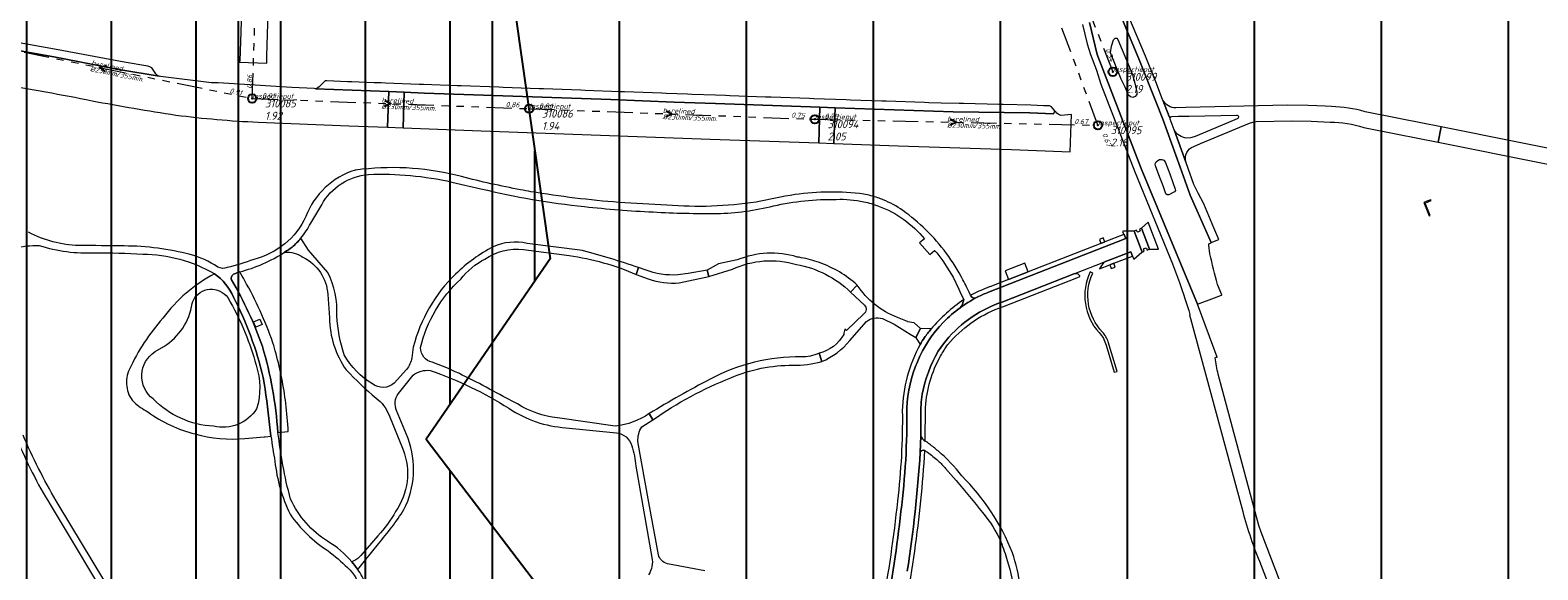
# Model space of a CAD drawing. Extents: x 148869 to 161638, y 453607 to 469810.
# Tile 391 of 656: x 155619 to 155975, y 462462 to 462589. Entities that reach past the tile are written whole.
import ezdxf

# ---------------------------------------------------------------- set-up
doc = ezdxf.new("R2010")
doc.units = 0
doc.header["$PDMODE"] = 32
doc.header["$PDSIZE"] = 2
doc.linetypes.add('RI-GWA', pattern=[18.45, 6, -1.8, 1.75, -1.8, 1.75, -1.8, 1.75, -1.8])
doc.layers.get('0').update_dxf_attribs({"linetype": 'CONTINUOUS'})
doc.layers.get('DEFPOINTS').update_dxf_attribs({"linetype": 'CONTINUOUS'})
for name, color, linetype in [('2022', 10, 'CONTINUOUS'), ('2022 hatch', 10, 'CONTINUOUS'), ('2024 hatch', 160, 'CONTINUOUS')]:
    doc.layers.add(name, color=color, linetype=linetype)
for name, color, linetype, lineweight in [('B-OI-RI-GWA-MATERIAAL-T18', 10, 'CONTINUOUS', 18), ('B-OI-RI-GWA-PUTDEKSELHOOGTE-T25', 10, 'CONTINUOUS', 25), ('B-OI-RI-GWA_BOB-T18', 10, 'CONTINUOUS', 18), ('B-OI-RI-GWA_DIAMETER-HOOGTE-T18', 10, 'CONTINUOUS', 18), ('B-OI-RI-GWA_DIAMETER-T18', 10, 'CONTINUOUS', 18), ('B-OI-RI-GWA_PUTNUMMER-T18', 10, 'CONTINUOUS', 18), ('B-OI-RI-GWA_RIOOLPUT-S', 10, 'CONTINUOUS', 25), ('B-OI-RI-GWA_TRANSPORTLEIDING-G', 10, 'RI-GWA', 18), ('B-OI-RI-STROOMRICHTING-S', 252, 'CONTINUOUS', 25), ('B-RO-VH-VERHARDING_ASFALT-GV', 251, 'CONTINUOUS', 18), ('B-RO-VH-VERHARDING_FUNDERING_ZAND-GV', 251, 'CONTINUOUS', 18), ('B-RO-VH-VERHARDING_GESLOTEN-GV', 251, 'CONTINUOUS', 18), ('B-RO-VH-VERHARDING_HALFVERHARDING_GRIND-GV', 251, 'CONTINUOUS', 18), ('B-RO-VH-VERHARDING_SIERBESTRATING-GV', 251, 'CONTINUOUS', 18), ('B-RO-VH-VERHARDING_STRAATBAKSTEEN-GV', 251, 'CONTINUOUS', 18)]:
    doc.layers.add(name, color=color, linetype=linetype, lineweight=lineweight)
doc.styles.add('NLCS-ISO-M500-T18_CURSIEF', font='NLCS-ISO.ttf', dxfattribs={"oblique": 15, "height": 0.9})
doc.styles.add('NLCS-ISO-M750-T25_CURSIEF', font='NLCS-ISO.ttf', dxfattribs={"oblique": 15, "height": 1.875})

# ---------------------------------------------------------------- blocks, each defined once
blk = doc.blocks.new('ACMAP_ANN_TEMPLATE_gwa-diam-hoogte')
at = {"color": 0, "linetype": 'ByBlock', "style": 'NLCS-ISO-M500-T18_CURSIEF', "oblique": 15}
blk.add_attdef('gwa-diam-hoogte', (4, -1.3), '', height=1.2, dxfattribs=at)
blk = doc.blocks.new('ACMAP_ANN_TEMPLATE_gwa-nap-l')
at = {"color": 0, "linetype": 'ByBlock', "style": 'NLCS-ISO-M500-T18_CURSIEF', "oblique": 15}
blk.add_attdef('gwa-nap-l', (2.3, 0.2), '', height=1.2, dxfattribs=at)
blk = doc.blocks.new('ACMAP_ANN_TEMPLATE_gwa-nap-r')
at = {"color": 0, "linetype": 'ByBlock', "style": 'NLCS-ISO-M500-T18_CURSIEF', "oblique": 15}
blk.add_attdef('gwa-nap-r', (-5.6, 0.2), '', height=1.2, dxfattribs=at)
blk = doc.blocks.new('ACMAP_ANN_TEMPLATE_gwa-diam')
at = {"color": 0, "linetype": 'ByBlock', "style": 'NLCS-ISO-M500-T18_CURSIEF', "oblique": 15}
blk.add_attdef('gwa-diam', (-2.2, -1.3), '', height=1.2, dxfattribs=at)
blk = doc.blocks.new('ACMAP_ANN_TEMPLATE_gwa-materiaal')
at = {"color": 0, "linetype": 'ByBlock', "style": 'NLCS-ISO-M500-T18_CURSIEF', "oblique": 15}
blk.add_attdef('gwa-mat', (-2.2, 0.2), '', height=1.2, dxfattribs=at)
blk = doc.blocks.new('ACMAP_ANN_TEMPLATE_gwa-puth')
at = {"color": 0, "linetype": 'ByBlock', "style": 'NLCS-ISO-M750-T25_CURSIEF', "oblique": 15}
blk.add_attdef('gwa-puth', (3, -5), '', height=1.88, dxfattribs=at)
blk = doc.blocks.new('ACMAP_ANN_TEMPLATE_gwa-putnr')
at = {"color": 0, "linetype": 'ByBlock', "style": 'NLCS-ISO-M750-T25_CURSIEF', "oblique": 15}
blk.add_attdef('gwa-putnr', (3, -2.1), '', height=1.88, dxfattribs=at)
blk = doc.blocks.new('ACMAP_ANN_TEMPLATE_type knoop')
at = {"layer": 'DEFPOINTS', "style": 'NLCS-ISO-M500-T18_CURSIEF', "oblique": 15}
blk.add_attdef('type_knoop', (0, 0), '', height=1.2, dxfattribs=at)

msp = doc.modelspace()

# ---------------------------------------------------------------- hatches: boundary and pattern name
at = {"layer": '2022 hatch'}
h = msp.add_hatch(dxfattribs=at)
h.set_pattern_fill('ANSI31', color=256, scale=19.992, angle=45)
h.set_pattern_definition([(90, (0, 0), (-19.992, 0), [])])
h.paths.add_polyline_path([(155957.39, 462199.72), (155824.6, 462339.47), (155809.4, 462364.77), (155712.06, 462492.35), (155741.32, 462534.94), (155724.45, 462653.5), (155647.56, 462844.84), (155571.03, 462835.78), (155539.5, 462940.93), (155214.41, 462860.04), (154975.03, 462800.21), (154771.75, 462639.51), (154795.06, 462617.84), (154687.68, 462525.32), (154739.27, 462359.61), (154777.22, 462294.15), (154815.26, 462238.26), (154900.32, 462169.47), (154928.55, 462144.03), (154992.39, 461993.67), (155064.08, 461959.84), (155069.75, 461944.78), (155080.62, 461929.02), (155099.54, 461841.43), (155124.54, 461788.65), (155176.21, 461747.53), (155253.1, 461670.14), (155301.18, 461625.42), (155386.96, 461536.3), (155426.74, 461562.76), (155670.4, 461472.54), (155778.97, 461514.91), (155823.82, 461578.91), (155914.94, 461739.53), (155884.36, 461781.4), (155900.67, 461812.33), (155940.19, 461941.25), (155946.89, 461971.72), (155993.5, 462030.18), (155993.12, 462149.22)])
at = {"layer": '2024 hatch'}
h = msp.add_hatch(dxfattribs=at)
h.set_pattern_fill('ANSI31', color=256, scale=29.988, angle=45)
h.set_pattern_definition([(90, (0, 0), (-29.988, 0), [])])
h.paths.add_polyline_path([(155468.24, 462509.2), (155430.3, 462608.99), (155317.39, 462696.7), (155326.79, 462885.8), (155421.55, 463128.67), (155681.88, 463221.51), (155808.81, 463270.9), (155858.2, 463353.96), (156235.32, 463468.35), (156395.06, 463466.8), (156874.43, 463576.88), (157060.31, 463303.94), (157149.74, 462870.77), (157067.92, 462815.11), (157047.81, 462789.79), (157071.17, 462711.57), (156936.5, 462350.7), (156856.27, 462251.62), (156803.36, 462113.22), (156627.76, 461893.96), (156524.84, 461717.19), (156312.22, 461660.25), (156176.03, 461568.49), (155937.87, 461968.15)])

# ---------------------------------------------------------------- linework, layer by layer
at = {"layer": '2022', "flags": 128}
msp.add_lwpolyline([(154900.32, 462169.47), (154815.26, 462238.26), (154777.22, 462294.15), (154739.27, 462359.61), (154687.68, 462525.32), (154795.06, 462617.84), (154771.75, 462639.51), (154975.03, 462800.21), (155214.41, 462860.04), (155539.5, 462940.93), (155571.03, 462835.78), (155647.56, 462844.84), (155724.45, 462653.5), (155741.32, 462534.94), (155712.06, 462492.35), (155809.4, 462364.77), (155824.6, 462339.47), (155957.39, 462199.72)], dxfattribs=at)
at = {"layer": 'B-OI-RI-GWA_RIOOLPUT-S', "color": 251}
for p in [(155874.18, 462579.08), (155670.97, 462572.78), (155736.36, 462570.38), (155803.8, 462567.88), (155870.67, 462566.47)]:
    msp.add_point(p, dxfattribs=at)
at = {"layer": 'B-OI-RI-GWA_TRANSPORTLEIDING-G', "color": 251}
for p, q in [((155870.67, 462566.47), (155838.28, 462653.76)), ((155670.97, 462572.78), (155673.18, 462641.68)), ((155858.46, 462619), (155874.18, 462579.08)), ((155598.98, 462587.41), (155670.97, 462572.78)), ((155670.97, 462572.78), (155736.36, 462570.38)), ((155736.36, 462570.38), (155803.8, 462567.88)), ((155803.8, 462567.88), (155870.67, 462566.47))]:
    msp.add_line(p, q, dxfattribs=at)
at = {"layer": 'B-OI-RI-STROOMRICHTING-S', "color": 251}
for points in [[(155636.52, 462580.51), (155634.98, 462580.09), (155636.23, 462579.1)], [(155702.24, 462572.35), (155703.65, 462571.58), (155702.2, 462570.91)], [(155768.67, 462569.9), (155770.08, 462569.13), (155768.61, 462568.46)], [(155835.8, 462567.93), (155837.23, 462567.17), (155835.77, 462566.49)]]:
    msp.add_lwpolyline(points, dxfattribs=at)
at = {"layer": 'B-RO-VH-VERHARDING_ASFALT-GV', "flags": 128}
for points in [[(155866.99, 462590.28), (155868.12, 462585.68), (155868.89, 462583.18), (155870.32, 462579.51), (155871.36, 462576.18), (155879.35, 462555.49), (155888.24, 462533.76), (155889.88, 462529.39)], [(155868.64, 462590.69), (155870.5, 462583.15), (155880.85, 462556.29), (155894.17, 462524.22), (155898.15, 462525.74), (155899.2, 462526.15), (155899.81, 462526.39), (155899.92, 462526.45), (155898.88, 462528.9)], [(155898.82, 462511.76), (155894.17, 462524.22), (155880.85, 462556.29), (155870.5, 462583.15), (155868.64, 462590.69)], [(155897.43, 462538.78), (155892.46, 462549.96), (155890.09, 462556.57), (155885.95, 462567.95), (155884.36, 462572.07), (155880.31, 462582.14), (155876.43, 462591.39)], [(155876.43, 462591.39), (155880.31, 462582.14), (155884.36, 462572.07), (155885.95, 462567.95), (155890.09, 462556.57), (155892.46, 462549.96), (155897.43, 462538.78), (155899.22, 462539.49), (155898.03, 462542.26), (155895.63, 462547.94), (155894.32, 462550.46), (155893.29, 462552.48), (155891.53, 462557.58)], [(155887.7, 462568.24), (155887.51, 462568.56), (155886.02, 462572.41), (155886.02, 462572.42), (155886.01, 462572.42), (155885.94, 462572.58), (155884.29, 462576.75), (155881.85, 462582.79), (155877.97, 462592.03)], [(155685.89, 462575.1), (155685.59, 462575.15), (155680.3, 462575.42), (155671.62, 462575.92), (155662.94, 462576.46), (155662.12, 462576.46), (155661.3, 462576.49), (155649.29, 462577.97), (155648.96, 462578.05), (155639.46, 462579.67), (155624.1, 462582.6), (155611.73, 462584.79), (155611.12, 462584.78), (155610.38, 462584.85), (155609.97, 462581.68), (155610.62, 462581.6)], [(155672.33, 462567.2), (155693.74, 462566.36), (155702.93, 462566.01), (155703.24, 462574.41), (155685.89, 462575.1)], [(155886.02, 462572.41), (155887.51, 462568.56), (155887.7, 462568.24)], [(155925.83, 462570.88), (155924.33, 462570.99), (155922.35, 462571.07), (155920.32, 462571.13), (155915.32, 462571.2), (155891.38, 462570.63), (155889.09, 462570.58)], [(155860.5, 462569.87), (155860.4, 462569.68), (155860.13, 462569.15), (155854.59, 462569.39), (155836.47, 462569.65), (155808.59, 462570.6), (155808.32, 462562.18), (155823.5, 462561.64), (155850.21, 462560.72), (155864.13, 462560.19), (155864.42, 462569.03), (155861.93, 462568.79)], [(155860.73, 462569.61), (155860.5, 462569.87)], [(155891.45, 462557.8), (155888.67, 462565.39), (155887.71, 462567.95)], [(155888.11, 462568.57), (155889.61, 462568.6), (155892.17, 462568.65), (155903.36, 462568.89)], [(155903.56, 462567.97), (155894.05, 462563.98), (155893.41, 462563.73), (155892.5, 462563.53), (155891.66, 462563.45)], [(155893.31, 462561.48), (155894.84, 462562.13), (155906.46, 462566.99), (155907.21, 462567.22), (155907.99, 462567.33), (155916.48, 462567.51), (155920.99, 462567.44), (155925.5, 462567.2)], [(155933.41, 462565.95), (155941.36, 462564.38), (155951.01, 462562.45), (155951.67, 462566.07), (155951.67, 462566.08), (155942.1, 462567.99), (155933.73, 462569.66)], [(155888.67, 462565.39), (155891.45, 462557.8)], [(156008.68, 462554.75), (155987.39, 462558.93), (155951.67, 462566.08), (155951.67, 462566.07), (155951.01, 462562.45)], [(155951.01, 462562.45), (155975.72, 462557.52), (156006.91, 462551.31)], [(155695.43, 462555.89), (155695.25, 462555.87)], [(155718.1, 462553.07), (155724.96, 462551.49)], [(155684.75, 462543.4), (155687.36, 462547.7)], [(155768.89, 462547.6), (155757.55, 462548.27)], [(155829.69, 462539.67), (155828.53, 462538.73), (155830.98, 462535.99), (155832.07, 462536.95)], [(155897.14, 462538.66), (155897.43, 462538.78)], [(155897.11, 462536.12), (155896.85, 462538.17)], [(155667.88, 462531.84), (155667.99, 462531.87)], [(155834.01, 462534.47), (155836.44, 462530.65), (155837.8, 462527.79), (155838.31, 462526.71), (155838.96, 462525.32)], [(155661.94, 462531.47), (155662.04, 462531.41)], [(155840.69, 462526.17), (155840.6, 462526.34), (155840.25, 462527.06), (155839.63, 462528.31)], [(155892.39, 462521.81), (155892.28, 462521.76), (155904.63, 462476.16)], [(155936.12, 462400.92), (155923.24, 462434.06), (155915.53, 462453.91), (155914.72, 462456.08), (155909.17, 462470.41), (155908.63, 462472.04), (155899.04, 462507.72)], [(155828.82, 462493.2), (155828.68, 462489.21)], [(155829.43, 462489.79), (155829.79, 462489.72)], [(155834.68, 462485.49), (155837.17, 462482.6)], [(155623.2, 462476.96), (155638.93, 462450.85)], [(155641.66, 462449.64), (155642.53, 462450.16), (155642.02, 462451.01), (155641.16, 462450.49), (155625.39, 462476.65), (155624.67, 462477.86)], [(155908.79, 462463.56), (155918.53, 462438.36), (155930.05, 462408.69), (155940.66, 462381.26), (155947.35, 462364.05)]]:
    msp.add_lwpolyline(points, dxfattribs=at)
for points in [[(155877.11, 462575.44), (155876.14, 462577.35), (155873.63, 462583.6), (155873.84, 462585.14), (155874.3, 462586.62), (155874.74, 462587), (155875.11, 462587.01), (155875.38, 462586.75), (155878.78, 462578.47), (155879.41, 462576.06), (155879.85, 462574.31), (155879.81, 462573.72), (155879.45, 462573.24), (155878.9, 462573.04), (155878.32, 462573.18), (155877.91, 462573.61)], [(155706.86, 462574.27), (155703.24, 462574.41), (155702.93, 462566.01), (155706.58, 462565.87)], [(155780.31, 462571.57), (155770.55, 462571.89), (155755.65, 462572.54), (155711.6, 462574.08), (155706.86, 462574.27), (155706.58, 462565.87), (155725.03, 462565.17), (155757.53, 462563.97), (155779.09, 462563.23), (155804.72, 462562.31), (155804.98, 462570.72)], [(155808.59, 462570.6), (155804.98, 462570.72), (155804.72, 462562.31), (155808.32, 462562.18)], [(155886.03, 462552.15), (155885.31, 462554.18), (155884.25, 462556.88), (155884.18, 462557.39), (155884.37, 462557.87), (155884.78, 462558.18), (155885.23, 462558.37), (155885.74, 462558.43), (155886.2, 462558.23), (155886.51, 462557.82), (155887.62, 462555), (155888.31, 462553), (155888.91, 462551.43), (155888.95, 462551.07), (155888.73, 462550.78), (155887.38, 462550.06), (155887.01, 462550.06), (155886.72, 462550.3)], [(155949.24, 462548.9), (155948.36, 462548.56), (155947.61, 462548.23), (155948.9, 462545.08), (155949.12, 462545.16), (155947.92, 462548.1), (155949.31, 462548.7)]]:
    msp.add_lwpolyline(points, close=True, dxfattribs=at)
at = {"layer": 'B-RO-VH-VERHARDING_ASFALT-GV'}
for points in [[(155611.28, 462576.15, -0.011391), (155633.13, 462572.27)], [(155633.13, 462572.27, 0.010397), (155652.94, 462568.88)], [(155889.09, 462570.58, -0.287452), (155886.02, 462572.41)], [(155933.73, 462569.66, 0.064798), (155925.83, 462570.88)], [(155652.94, 462568.88, 0.020274), (155672.33, 462567.2)], [(155861.93, 462568.79, -0.189583), (155860.73, 462569.61)], [(155887.71, 462567.95, -0.165558), (155887.7, 462568.24)], [(155887.7, 462568.24, -0.31596), (155888.11, 462568.57)], [(155903.36, 462568.89, -0.843391), (155903.56, 462567.97)], [(155925.5, 462567.2, -0.087039), (155933.41, 462565.95)], [(155891.66, 462563.45, -0.258453), (155888.67, 462565.39)], [(155891.45, 462557.8, -0.40918), (155893.31, 462561.48)], [(155719.04, 462554.69, 0.093057), (155695.43, 462555.89)], [(155891.53, 462557.58, -0.017451), (155891.45, 462557.8)], [(155695.25, 462555.87, 0.233831), (155683.64, 462544.92)], [(155687.36, 462547.7, -0.250749), (155698.39, 462554.87)], [(155698.39, 462554.87, -0.064894), (155718.1, 462553.07)], [(155720.38, 462554.35, 0.005265), (155719.04, 462554.69)], [(155734.33, 462551.24, -0.016426), (155720.38, 462554.35)], [(155724.96, 462551.49, 0.032746), (155749.39, 462547.29)], [(155736.77, 462550.8, -0.002522), (155734.33, 462551.24)], [(155757.55, 462548.27, -0.023194), (155736.77, 462550.8)], [(155799.13, 462550.11, 0.014139), (155789.93, 462548.34)], [(155815.35, 462550.23, 0.065043), (155799.13, 462550.11)], [(155815.38, 462550.23, -0.032983), (155815.35, 462550.23)], [(155818.7, 462549.35, 0.036428), (155815.38, 462550.23)], [(155819.95, 462548.88, 0.01454), (155818.7, 462549.35)], [(155749.39, 462547.29, 0.015681), (155765.59, 462546.01)], [(155765.59, 462546.01, 0.016128), (155780.72, 462545.66)], [(155789.93, 462548.34, -0.056448), (155768.89, 462547.6)], [(155780.72, 462545.66, 0.057414), (155794.04, 462547.45)], [(155794.04, 462547.45, -0.058417), (155808.88, 462548.98)], [(155808.88, 462548.98, -0.064157), (155815.38, 462548.42)], [(155815.38, 462548.42, -0.035334), (155818.85, 462547.41)], [(155818.85, 462547.41, -0.132902), (155829.69, 462539.67)], [(155824.56, 462546.36, 0.056316), (155819.95, 462548.88)], [(155830.03, 462541.78, 0.038303), (155824.56, 462546.36)], [(155683.64, 462544.92, -0.225084), (155671.33, 462534.81)], [(155682.43, 462539.8, 0.063698), (155684.75, 462543.4)], [(155630, 462538.09, -0.11519), (155618.14, 462541.23)], [(155680.36, 462537.73, 0.043941), (155682.43, 462539.8)], [(155838.79, 462530, 0.079373), (155830.03, 462541.78)], [(155896.85, 462538.17, -0.466584), (155897.14, 462538.66)], [(155608.84, 462535.53, -0.118779), (155620.67, 462538.09)], [(155620.67, 462538.09, 0.088101), (155633.78, 462536.37)], [(155640.73, 462537.98, 0.003264), (155630, 462538.09)], [(155633.78, 462536.37, -0.015607), (155645.12, 462536.06)], [(155648.66, 462537.46, 0.031882), (155640.73, 462537.98)], [(155645.12, 462536.06, -0.131071), (155661.94, 462531.47)], [(155656.27, 462535.97, 0.031162), (155648.66, 462537.46)], [(155662.83, 462533.01, 0.080957), (155656.27, 462535.97)], [(155667.99, 462531.87, 0.081893), (155678.61, 462536.52)], [(155678.61, 462536.52, 0.015237), (155680.36, 462537.73)], [(155832.07, 462536.95, -0.035546), (155834.01, 462534.47)], [(155898.88, 462528.9, -0.011653), (155897.11, 462536.12)], [(155665.05, 462532.88, -0.221201), (155662.83, 462533.01)], [(155671.33, 462534.81, -0.034555), (155665.05, 462532.88)], [(155666.76, 462531.4, -0.026475), (155667.88, 462531.84)], [(155662.04, 462531.41, -0.145656), (155666.49, 462525.93)], [(155666.05, 462530.01, -0.432589), (155666.76, 462531.4)], [(155673.37, 462514.27, 0.048863), (155666.05, 462530.01)], [(155839.63, 462528.31, 0.010441), (155838.79, 462530)], [(155889.88, 462529.39, -0.020489), (155892.39, 462521.81)], [(155666.49, 462525.93, -0.065448), (155673.51, 462506.95)], [(155838.96, 462525.32, -0.150003), (155838.1, 462523.38)], [(155838.1, 462523.38, -0.032825), (155841.83, 462525.74)], [(155841.83, 462525.74, -0.378157), (155840.69, 462526.17)], [(155676.99, 462493.97, 0.05392), (155673.37, 462514.27)], [(155898.35, 462511.59, -0.340976), (155898.82, 462511.76)], [(155899.04, 462507.72, -0.02094), (155898.35, 462511.59)], [(155673.51, 462506.95, -0.018504), (155675.03, 462495.86)], [(155624.67, 462477.86, -0.032459), (155616.83, 462493.32)], [(155675.03, 462495.86, 0.004671), (155675.37, 462493.1)], [(155675.37, 462493.1, 0.010398), (155676.3, 462487.14)], [(155678.2, 462486.27, -0.006647), (155676.99, 462493.97)], [(155829.89, 462491.92, -0.138692), (155828.82, 462493.2)], [(155615.4, 462492.33, 0.037007), (155623.2, 462476.96)], [(155828.68, 462489.21, -0.322336), (155829.43, 462489.79)], [(155829.79, 462489.72, -0.007006), (155830.41, 462489.3)], [(155830.88, 462491.21, 0.007527), (155829.89, 462491.92)], [(155830.41, 462489.3, -0.033684), (155832.93, 462487.28)], [(155832.89, 462489.62, 0.016944), (155830.88, 462491.21)], [(155838.51, 462483.72, 0.054079), (155832.89, 462489.62)], [(155676.3, 462487.14, 0.084735), (155679.87, 462474.71)], [(155680.02, 462478.25, -0.028589), (155678.2, 462486.27)], [(155832.93, 462487.28, -0.026565), (155834.68, 462485.49)], [(155837.17, 462482.6, -0.013565), (155843.4, 462475.05)], [(155850.46, 462465.59, 0.103592), (155838.51, 462483.72)], [(155688.72, 462468.29, -0.14455), (155680.02, 462478.25)], [(155679.87, 462474.71, 0.097765), (155688.86, 462466.05)], [(155843.4, 462475.05, -0.067465), (155847.76, 462468.17)], [(155904.63, 462476.16, 0.034366), (155908.79, 462463.56)], [(155694.45, 462463.47, 0.082473), (155688.72, 462468.29)], [(155847.76, 462468.17, -0.018402), (155849.22, 462463.72)], [(155688.86, 462466.05, -0.032769), (155693.46, 462462.07)], [(155852.34, 462457.67, 0.047361), (155850.46, 462465.59)], [(155693.46, 462462.07, -0.326141), (155695.77, 462450.79)], [(155695.85, 462461.65, 0.02515), (155694.45, 462463.47)], [(155697.84, 462458.16, 0.043987), (155695.85, 462461.65)], [(155849.22, 462463.72, -0.094492), (155850.57, 462455.3)]]:
    msp.add_lwpolyline(points, format="xyb", dxfattribs=at)
at = {"layer": 'B-RO-VH-VERHARDING_FUNDERING_ZAND-GV'}
for points in [[(155682.43, 462539.8, -0.043941), (155680.36, 462537.73)], [(155735.86, 462538.59, 0.161717), (155727.86, 462537.79)], [(155680.36, 462537.73, -0.015237), (155678.61, 462536.52)], [(155678.61, 462536.52, -0.163169), (155682.92, 462535.33)], [(155682.92, 462535.33, -0.272245), (155688.78, 462526.55)], [(155727.86, 462537.79, 0.075221), (155718.98, 462531.36)], [(155725.91, 462534.88, -0.185155), (155735, 462537.17)], [(155745.78, 462535.71, -0.069464), (155761.62, 462531.27)], [(155762.17, 462532.89, 0.016519), (155748.92, 462536.92)], [(155799.65, 462535.38, 0.173213), (155785.5, 462534.68)], [(155800.6, 462535.22, 0.008306), (155799.65, 462535.38)], [(155804.88, 462534.07, 0.040826), (155800.6, 462535.22)], [(155690.94, 462521.5, 0.127892), (155688.82, 462531.74)], [(155720.2, 462530.15, -0.115657), (155725.91, 462534.88)], [(155784.33, 462532.52, -0.18222), (155799.46, 462533.6)], [(155799.46, 462533.6, -0.151391), (155812.25, 462527.09)], [(155813.82, 462528.76, 0.096237), (155804.88, 462534.07)], [(155718.98, 462531.36, 0.139756), (155708.99, 462514.1)], [(155710.68, 462513.99, -0.149461), (155720.2, 462530.15)], [(155689.2, 462521.03, 0.151367), (155693.14, 462508.73)], [(155692.67, 462512.29, -0.064159), (155690.94, 462521.5)], [(155829.69, 462516.36, -0.016528), (155831.28, 462518.39)], [(155713.48, 462510.54, -0.357365), (155710.68, 462513.99)], [(155828.71, 462514.74, -0.014706), (155829.69, 462516.36)], [(155699.33, 462505.41, -0.127355), (155692.67, 462512.29)], [(155708.65, 462511.6, -0.127861), (155707.36, 462508.83)], [(155800.61, 462511.8, 0.127675), (155779.11, 462506.55)], [(155798.64, 462509.82, 0.063756), (155805.43, 462510.7)], [(155804.79, 462512.68, -0.118755), (155800.61, 462511.8)], [(155693.14, 462508.73, 0.031859), (155700.24, 462502.06)], [(155708.94, 462507.53, -0.186655), (155712.95, 462508.61)], [(155712.95, 462508.61, -0.058318), (155731.58, 462499.69)], [(155730.19, 462502.48, 0.019184), (155717.26, 462509.09)], [(155765.56, 462496.95, -0.057666), (155783.98, 462506.88)], [(155783.98, 462506.88, -0.105019), (155798.64, 462509.82)], [(155704.49, 462505.61, -0.348552), (155699.33, 462505.41)], [(155705.03, 462499.14, -0.261864), (155705.48, 462503.15)], [(155779.11, 462506.55, 0.016714), (155764.71, 462498.44)], [(155700.24, 462502.06, -0.143999), (155703.17, 462498.18)], [(155731.58, 462499.69, 0.137665), (155745.02, 462495.1)], [(155743.04, 462497.43, -0.114062), (155733.63, 462500.69)], [(155764.71, 462498.44, -0.123051), (155756.69, 462495.44)], [(155706.78, 462475.77, 0.210341), (155707.74, 462492.54)], [(155756.96, 462493.9, -0.303057), (155760.58, 462490.83)], [(155762.01, 462491.81, -0.137823), (155762.92, 462495.33)], [(155706.61, 462489.85, -0.246687), (155704.81, 462475.33)], [(155760.58, 462490.83, -0.056852), (155761.55, 462486.04)], [(155704.81, 462475.32, -0.055009), (155700.62, 462469.6)], [(155700.73, 462467.7, 0.037663), (155706.78, 462475.77)], [(155696.28, 462464.59, -0.155796), (155694.45, 462463.47)], [(155765.35, 462464.48, -0.185761), (155764.55, 462460.39)], [(155768.98, 462462.95, -0.262053), (155766.87, 462465.11)], [(155694.45, 462463.47, -0.02515), (155695.85, 462461.65)]]:
    msp.add_lwpolyline(points, format="xyb", dxfattribs=at)
at = {"layer": 'B-RO-VH-VERHARDING_FUNDERING_ZAND-GV', "flags": 128}
for points in [[(155688.82, 462531.74), (155684.21, 462537.03), (155682.43, 462539.8)], [(155735, 462537.17), (155745.78, 462535.71)], [(155748.92, 462536.92), (155735.86, 462538.59)], [(155761.62, 462531.27), (155762.17, 462532.89)], [(155785.5, 462534.68), (155781.04, 462533.73), (155778.35, 462532.29), (155778.8, 462530.76), (155784.33, 462532.52)], [(155812.25, 462527.09), (155813.82, 462528.76)], [(155688.78, 462526.55), (155689.2, 462521.03)], [(155828.75, 462518.47), (155828.72, 462518.47), (155827.64, 462516.35), (155828.71, 462514.74)], [(155831.28, 462518.39), (155828.75, 462518.47)], [(155708.99, 462514.1), (155708.65, 462511.6)], [(155717.26, 462509.09), (155713.48, 462510.54)], [(155805.43, 462510.7), (155804.79, 462512.68)], [(155707.36, 462508.83), (155704.49, 462505.61)], [(155705.48, 462503.15), (155708.94, 462507.53)], [(155733.63, 462500.69), (155730.19, 462502.48)], [(155703.17, 462498.18), (155706.61, 462489.85)], [(155707.74, 462492.54), (155705.03, 462499.14)], [(155756.69, 462495.44), (155743.04, 462497.43)], [(155762.92, 462495.33), (155765.56, 462496.95), (155764.71, 462498.44)], [(155764.71, 462498.44), (155765.56, 462496.95)], [(155745.02, 462495.1), (155756.96, 462493.9)], [(155766.87, 462465.11), (155764.58, 462477.42), (155762.01, 462491.81)], [(155761.55, 462486.04), (155765.35, 462464.48)], [(155704.81, 462475.33), (155704.81, 462475.32)], [(155695.85, 462461.65), (155697.44, 462463.62), (155700.73, 462467.7)], [(155700.62, 462469.6), (155696.57, 462464.93), (155696.28, 462464.59)], [(155777.79, 462461.32), (155768.98, 462462.95)]]:
    msp.add_lwpolyline(points, dxfattribs=at)
at = {"layer": 'B-RO-VH-VERHARDING_GESLOTEN-GV', "flags": 128}
for points in [[(155871.35, 462538.59), (155872.29, 462538.94), (155871.93, 462539.89), (155871.01, 462539.52)], [(155874.41, 462533.9), (155873.48, 462533.53), (155873.78, 462532.63), (155874.73, 462532.95)]]:
    msp.add_lwpolyline(points, close=True, dxfattribs=at)
at = {"layer": 'B-RO-VH-VERHARDING_HALFVERHARDING_GRIND-GV', "flags": 128}
for points in [[(155844.48, 462526.94), (155844.81, 462527.07), (155877.23, 462539.72), (155876.86, 462540.73), (155876.75, 462540.7), (155872.29, 462538.94), (155871.35, 462538.59), (155854.17, 462531.88), (155849.52, 462530.08), (155845.14, 462528.37)], [(155873.48, 462533.53), (155874.41, 462533.9), (155878.81, 462535.6), (155878.43, 462536.63), (155872.07, 462534.13)], [(155763.73, 462532.38), (155762.17, 462532.89), (155761.62, 462531.27), (155764.48, 462530.2)], [(155778.35, 462532.29), (155773.92, 462531.48), (155771.46, 462531.14)], [(155771.8, 462529.29), (155778.8, 462530.76), (155778.35, 462532.29)], [(155871.05, 462532.57), (155873.48, 462533.53)], [(155813.82, 462528.76), (155812.25, 462527.09), (155815.54, 462524.05)], [(155847.26, 462523.3), (155848.35, 462523.72), (155865.66, 462530.46), (155866.42, 462530.76)], [(155865.29, 462531.38), (155865.24, 462531.46), (155847.79, 462524.66)], [(155840.6, 462526.34), (155840.69, 462526.17)], [(155815.36, 462521.95), (155811.31, 462518.01), (155810.9, 462518.37)], [(155819.77, 462520.84), (155822.5, 462519.52), (155825.72, 462517.53), (155825.95, 462517.4), (155827.64, 462516.35), (155828.72, 462518.47), (155827.24, 462519.86), (155825.71, 462520.1), (155825.67, 462520.12), (155823.3, 462521.1)], [(155812.07, 462515.67), (155816.04, 462520.19)], [(155804.79, 462512.68), (155805.43, 462510.7)], [(155829.89, 462491.92), (155829.95, 462499.89)], [(155828.86, 462497.95), (155828.82, 462493.2)], [(155829.79, 462489.72), (155829.43, 462489.79)]]:
    msp.add_lwpolyline(points, dxfattribs=at)
at = {"layer": 'B-RO-VH-VERHARDING_HALFVERHARDING_GRIND-GV'}
for points in [[(155771.46, 462531.14, -0.108558), (155763.73, 462532.38)], [(155872.07, 462534.13, 0.036433), (155871.05, 462532.57)], [(155764.48, 462530.2, 0.099993), (155771.8, 462529.29)], [(155823.3, 462521.1, -0.156532), (155813.82, 462528.76)], [(155844.51, 462528.12, 0.024898), (155840.6, 462526.34)], [(155845.14, 462528.37, 0.00329), (155844.51, 462528.12)], [(155866.42, 462530.76, 0.416623), (155865.29, 462531.38)], [(155838.96, 462525.32, 0.067996), (155831.28, 462518.39)], [(155838.1, 462523.38, 0.150003), (155838.96, 462525.32)], [(155840.69, 462526.17, 0.378157), (155841.83, 462525.74)], [(155841.83, 462525.74, -0.024009), (155844.48, 462526.94)], [(155847.79, 462524.66, 0.020972), (155845.51, 462523.78)], [(155815.54, 462524.05, -0.430371), (155815.36, 462521.95)], [(155816.04, 462520.19, -0.250356), (155819.77, 462520.84)], [(155845.51, 462523.78, 0.144648), (155832.94, 462513.17)], [(155834.19, 462520.04, -0.03837), (155838.1, 462523.38)], [(155835.23, 462514.71, -0.131761), (155847.26, 462523.3)], [(155810.9, 462518.37, 0.014287), (155810.62, 462517.13)], [(155825.54, 462499.74, -0.182204), (155834.19, 462520.04)], [(155831.28, 462518.39, 0.016528), (155829.69, 462516.36)], [(155810.62, 462517.13, -0.211833), (155804.79, 462512.68)], [(155805.43, 462510.7, 0.117759), (155812.07, 462515.67)], [(155828.71, 462514.74, 0.123933), (155824.46, 462499.1)], [(155829.69, 462516.36, 0.014706), (155828.71, 462514.74)], [(155833.49, 462511.98, -0.0291), (155835.23, 462514.71)], [(155832.94, 462513.17, 0.081755), (155829.14, 462502.99)], [(155829.95, 462499.89, -0.112995), (155833.49, 462511.98)], [(155824.13, 462475.31, 0.03492), (155825.54, 462499.74)], [(155829.14, 462502.99, 0.043398), (155828.86, 462497.95)], [(155824.46, 462499.1, -0.032886), (155823.31, 462477.76)], [(155828.82, 462493.2, 0.138692), (155829.89, 462491.92)], [(155828.68, 462489.21, -0.023152), (155825.64, 462461.26)], [(155827.39, 462465.99, 0.02111), (155829.79, 462489.72)], [(155829.43, 462489.79, 0.322336), (155828.68, 462489.21)], [(155823.31, 462477.76, -0.020555), (155819.61, 462452.56)], [(155820.39, 462450.9, 0.022782), (155824.13, 462475.31)], [(155822.95, 462441.48, 0.019252), (155827.39, 462465.99)]]:
    msp.add_lwpolyline(points, format="xyb", dxfattribs=at)
at = {"layer": 'B-RO-VH-VERHARDING_HALFVERHARDING_GRIND-GV', "flags": 128}
msp.add_lwpolyline([(155848.73, 462532.11), (155849.52, 462530.08), (155854.17, 462531.88), (155853.39, 462533.92)], close=True, dxfattribs=at)
at = {"layer": 'B-RO-VH-VERHARDING_SIERBESTRATING-GV', "flags": 128}
for points in [[(155880.82, 462542.07), (155880.49, 462541.95), (155880.63, 462541.57), (155880.54, 462541.54), (155880.58, 462541.44), (155880.06, 462541.24), (155880.02, 462541.34), (155879.93, 462541.3), (155879.78, 462541.68), (155879.39, 462541.52), (155879.23, 462541.46), (155881.08, 462536.56), (155881.26, 462536.63), (155881.49, 462536.72), (155881.55, 462536.74), (155881.38, 462537.18), (155881.48, 462537.22), (155881.44, 462537.32), (155881.97, 462537.51), (155882.01, 462537.41), (155882.11, 462537.45), (155882.27, 462537.01), (155882.73, 462537.2), (155882.85, 462537.2), (155880.96, 462542.19), (155880.84, 462542.08)], [(155673.33, 462519.46), (155671.79, 462518.79), (155671.23, 462520.06), (155672.77, 462520.74)]]:
    msp.add_lwpolyline(points, close=True, dxfattribs=at)
at = {"layer": 'B-RO-VH-VERHARDING_SIERBESTRATING-GV'}
for points in [[(155667.88, 462531.84, 0.026475), (155666.76, 462531.4)], [(155669.14, 462529.89, 0.006673), (155667.99, 462531.87)], [(155868.82, 462531.85, 0.305908), (155870.92, 462517.54)], [(155871.75, 462517.65, -0.311533), (155869.45, 462531.55)], [(155662.04, 462531.41, 0.112119), (155649.82, 462520.93)], [(155666.49, 462525.93, 0.145656), (155662.04, 462531.41)], [(155666.76, 462531.4, 0.432589), (155666.05, 462530.01)], [(155666.05, 462530.01, -0.048863), (155673.37, 462514.27)], [(155675.84, 462515.16, 0.044253), (155669.14, 462529.89)], [(155650.1, 462514.29, 0.215731), (155656.78, 462524.4)], [(155656.78, 462524.4, -0.124174), (155657.72, 462526.21)], [(155657.72, 462526.21, -0.557395), (155665.76, 462524.71)], [(155665.76, 462524.71, -0.065502), (155671.86, 462509.87)], [(155673.51, 462506.95, 0.065448), (155666.49, 462525.93)], [(155649.82, 462520.93, 0.034409), (155645.47, 462515.2)], [(155870.92, 462517.54, -0.119397), (155872.61, 462514.56)], [(155873.08, 462515.38, 0.092157), (155871.75, 462517.65)], [(155645.47, 462515.2, 0.034556), (155641.94, 462508.9)], [(155673.37, 462514.27, -0.05392), (155676.99, 462493.97)], [(155676.58, 462512.55, 0.007363), (155675.84, 462515.16)], [(155647.57, 462501.87, -0.522077), (155648.03, 462513.05)], [(155678.88, 462500.83, 0.034108), (155676.58, 462512.55)], [(155641.94, 462508.9, 0.157153), (155641.36, 462504.89)], [(155671.86, 462509.87, -0.159247), (155671.97, 462499.56)], [(155675.03, 462495.86, 0.018504), (155673.51, 462506.95)], [(155641.36, 462504.89, 0.178381), (155642.98, 462501.17)], [(155642.98, 462501.17, 0.054113), (155646.33, 462498.81)], [(155661.82, 462495.45, -0.189578), (155647.57, 462501.87)], [(155671.97, 462499.56, -0.32066), (155661.82, 462495.45)], [(155679.45, 462494.18, 0.019084), (155678.88, 462500.83)], [(155646.33, 462498.81, 0.094926), (155657.43, 462493.62)], [(155657.43, 462493.62, 0.094891), (155669.22, 462492.58)], [(155675.37, 462493.1, -0.004671), (155675.03, 462495.86)]]:
    msp.add_lwpolyline(points, format="xyb", dxfattribs=at)
at = {"layer": 'B-RO-VH-VERHARDING_SIERBESTRATING-GV', "flags": 128}
for points in [[(155667.99, 462531.87), (155667.88, 462531.84)], [(155869.45, 462531.55), (155868.82, 462531.85)], [(155648.03, 462513.05), (155650.1, 462514.29)], [(155872.61, 462514.56), (155874.52, 462508.18)], [(155874.52, 462508.18), (155875.19, 462508.38), (155873.08, 462515.38)], [(155669.22, 462492.58), (155673.79, 462492.96), (155674.04, 462492.97), (155675.37, 462493.1)], [(155676.99, 462493.97), (155679.45, 462494.18)]]:
    msp.add_lwpolyline(points, dxfattribs=at)
at = {"layer": 'B-RO-VH-VERHARDING_STRAATBAKSTEEN-GV', "flags": 128}
for points in [[(155668.94, 462609.31), (155668.02, 462581.66), (155667.96, 462581.34), (155674.39, 462581.09), (155674.41, 462582.78), (155676.01, 462634.38)], [(155859.03, 462571.03), (155858.82, 462571.04), (155857.83, 462571.09), (155854.8, 462571.24), (155848.27, 462571.38), (155847.27, 462571.4), (155838.91, 462571.57), (155837.91, 462571.59), (155833.65, 462571.68), (155830.69, 462571.79), (155829.69, 462571.82), (155820.64, 462572.14), (155819.64, 462572.17), (155812.22, 462572.43), (155811.22, 462572.47), (155803.53, 462572.74), (155802.53, 462572.77), (155793.49, 462573.09), (155793.15, 462573.1), (155792.16, 462573.14), (155783.7, 462573.45), (155782.7, 462573.48), (155780.38, 462573.57), (155774.77, 462573.77), (155773.77, 462573.81), (155768.67, 462573.99), (155767.67, 462574.03), (155758.87, 462574.35), (155757.87, 462574.39), (155749.58, 462574.69), (155748.58, 462574.72), (155739.73, 462575.05), (155738.73, 462575.08), (155730.18, 462575.4), (155729.18, 462575.43), (155720.31, 462575.76), (155719.31, 462575.79), (155711.4, 462576.08), (155710.4, 462576.12), (155702.39, 462576.41), (155701.39, 462576.45), (155699.73, 462576.51), (155694.47, 462576.72), (155693.47, 462576.76), (155688.55, 462576.96), (155688.21, 462576.92), (155687.91, 462576.75), (155686.76, 462575.54), (155686.42, 462575.28), (155685.89, 462575.1), (155703.24, 462574.41), (155706.86, 462574.27), (155711.6, 462574.08), (155755.65, 462572.54), (155770.55, 462571.89), (155780.31, 462571.57), (155804.98, 462570.72), (155808.59, 462570.6), (155836.47, 462569.65), (155854.59, 462569.39), (155860.13, 462569.15), (155860.4, 462569.68), (155860.5, 462569.87), (155859.69, 462570.8)], [(155847.79, 462524.66), (155865.24, 462531.46), (155872.07, 462534.13), (155878.43, 462536.63), (155878.81, 462535.6), (155879.11, 462534.89), (155881, 462536.49), (155881.08, 462536.56), (155879.23, 462541.46), (155879.09, 462541.46), (155877.83, 462541.45), (155876.8, 462541.44), (155876.63, 462541.44), (155876.49, 462541.37), (155876.75, 462540.7), (155876.86, 462540.73), (155877.23, 462539.72), (155844.81, 462527.07), (155844.48, 462526.94)], [(155828.68, 462489.21), (155828.82, 462493.2), (155828.86, 462497.95)]]:
    msp.add_lwpolyline(points, dxfattribs=at)
for points in [[(155611.73, 462584.79), (155624.1, 462582.6), (155639.46, 462579.67), (155648.96, 462578.05), (155648.6, 462578.22), (155648.15, 462578.64), (155647.58, 462579.58), (155647.24, 462579.99), (155646.78, 462580.27), (155646.31, 462580.41), (155640.73, 462581.39), (155625.12, 462584.27), (155615.06, 462586.06), (155614.68, 462586.08), (155614.21, 462586.02), (155613.54, 462585.7), (155612.28, 462584.98)], [(155882.5, 462543.58), (155880.96, 462542.19), (155882.85, 462537.2), (155884.98, 462537.24)]]:
    msp.add_lwpolyline(points, close=True, dxfattribs=at)
at = {"layer": 'B-RO-VH-VERHARDING_STRAATBAKSTEEN-GV'}
for points in [[(155859.69, 462570.8, 0.200006), (155859.03, 462571.03)], [(155841.83, 462525.74, 0.032825), (155838.1, 462523.38)], [(155844.48, 462526.94, 0.024009), (155841.83, 462525.74)], [(155845.51, 462523.78, -0.020972), (155847.79, 462524.66)], [(155832.94, 462513.17, -0.144648), (155845.51, 462523.78)], [(155838.1, 462523.38, 0.03837), (155834.19, 462520.04)], [(155834.19, 462520.04, 0.182204), (155825.54, 462499.74)], [(155829.14, 462502.99, -0.081755), (155832.94, 462513.17)], [(155825.54, 462499.74, -0.03492), (155824.13, 462475.31)], [(155828.86, 462497.95, -0.043398), (155829.14, 462502.99)], [(155825.64, 462461.26, 0.023152), (155828.68, 462489.21)], [(155824.13, 462475.31, -0.022782), (155820.39, 462450.9)]]:
    msp.add_lwpolyline(points, format="xyb", dxfattribs=at)

# ---------------------------------------------------------------- block references
at = {"layer": 'B-OI-RI-GWA-MATERIAAL-T18', "color": 251}
for p, rotation in [((155634.98, 462580.09), 348.5126344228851), ((155703.67, 462571.58), 357.8980245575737), ((155770.08, 462569.13), 357.8770182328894), ((155837.23, 462567.17), 358.7920580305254)]:
    msp.add_blockref('ACMAP_ANN_TEMPLATE_gwa-materiaal', p, dxfattribs=dict(at, rotation=rotation)).add_auto_attribs({'gwa-mat': 'b+relined'})
at = {"layer": 'B-OI-RI-GWA-PUTDEKSELHOOGTE-T25', "color": 251}
for p, values in [((155874.18, 462579.08), {'gwa-puth': '2.19'}), ((155670.97, 462572.78), {'gwa-puth': '1.92'}), ((155736.36, 462570.38), {'gwa-puth': '1.94'}), ((155803.8, 462567.88), {'gwa-puth': '2.05'}), ((155870.67, 462566.47), {'gwa-puth': '2.18'})]:
    msp.add_blockref('ACMAP_ANN_TEMPLATE_gwa-puth', p, dxfattribs=at).add_auto_attribs(values)
at = {"layer": 'B-OI-RI-GWA_BOB-T18', "color": 251}
for name, p, rotation, values in [('ACMAP_ANN_TEMPLATE_gwa-nap-r', (155874.18, 462579.08), 291.4939039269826, {'gwa-nap-r': '0.34'}), ('ACMAP_ANN_TEMPLATE_gwa-nap-l', (155670.97, 462572.78), 88.16284071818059, {'gwa-nap-l': '0.86'}), ('ACMAP_ANN_TEMPLATE_gwa-nap-r', (155670.97, 462572.78), 348.5126344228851, {'gwa-nap-r': '0.91'}), ('ACMAP_ANN_TEMPLATE_gwa-nap-l', (155670.97, 462572.78), 357.8980245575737, {'gwa-nap-l': '0.91'}), ('ACMAP_ANN_TEMPLATE_gwa-nap-r', (155736.36, 462570.38), 357.8980245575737, {'gwa-nap-r': '0.86'}), ('ACMAP_ANN_TEMPLATE_gwa-nap-l', (155736.36, 462570.38), 357.8770182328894, {'gwa-nap-l': '0.86'}), ('ACMAP_ANN_TEMPLATE_gwa-nap-r', (155803.8, 462567.88), 357.8770182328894, {'gwa-nap-r': '0.75'}), ('ACMAP_ANN_TEMPLATE_gwa-nap-l', (155803.8, 462567.88), 358.7920580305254, {'gwa-nap-l': '0.75'}), ('ACMAP_ANN_TEMPLATE_gwa-nap-r', (155870.67, 462566.47), 358.7920580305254, {'gwa-nap-r': '0.67'}), ('ACMAP_ANN_TEMPLATE_gwa-nap-l', (155870.67, 462566.47), 290.3579751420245, {'gwa-nap-l': '0.67'})]:
    msp.add_blockref(name, p, dxfattribs=dict(at, rotation=rotation)).add_auto_attribs(values)
at = {"layer": 'B-OI-RI-GWA_DIAMETER-HOOGTE-T18', "color": 251}
for p, rotation in [((155634.98, 462580.09), 348.5126344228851), ((155703.67, 462571.58), 357.8980245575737), ((155770.08, 462569.13), 357.8770182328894), ((155837.23, 462567.17), 358.7920580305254)]:
    msp.add_blockref('ACMAP_ANN_TEMPLATE_gwa-diam-hoogte', p, dxfattribs=dict(at, rotation=rotation)).add_auto_attribs({'gwa-diam-hoogte': '/355mm.'})
at = {"layer": 'B-OI-RI-GWA_DIAMETER-T18', "color": 251}
for p, rotation in [((155634.98, 462580.09), 348.5126344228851), ((155703.67, 462571.58), 357.8980245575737), ((155770.08, 462569.13), 357.8770182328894), ((155837.23, 462567.17), 358.7920580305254)]:
    msp.add_blockref('ACMAP_ANN_TEMPLATE_gwa-diam', p, dxfattribs=dict(at, rotation=rotation)).add_auto_attribs({'gwa-diam': '%%c230mm.'})
at = {"layer": 'B-OI-RI-GWA_PUTNUMMER-T18', "color": 251}
for p, values in [((155874.18, 462579.08), {'gwa-putnr': '310099'}), ((155670.97, 462572.78), {'gwa-putnr': '310085'}), ((155736.36, 462570.38), {'gwa-putnr': '310086'}), ((155803.8, 462567.88), {'gwa-putnr': '310094'}), ((155870.67, 462566.47), {'gwa-putnr': '310095'})]:
    msp.add_blockref('ACMAP_ANN_TEMPLATE_gwa-putnr', p, dxfattribs=at).add_auto_attribs(values)
at = {"layer": 'DEFPOINTS'}
for p in [(155874.18, 462579.08), (155670.97, 462572.78), (155736.36, 462570.38), (155803.8, 462567.88), (155870.67, 462566.47)]:
    msp.add_blockref('ACMAP_ANN_TEMPLATE_type knoop', p, dxfattribs=at).add_auto_attribs({'type_knoop': 'inspectieput'})

doc.saveas('drawing.dxf')
